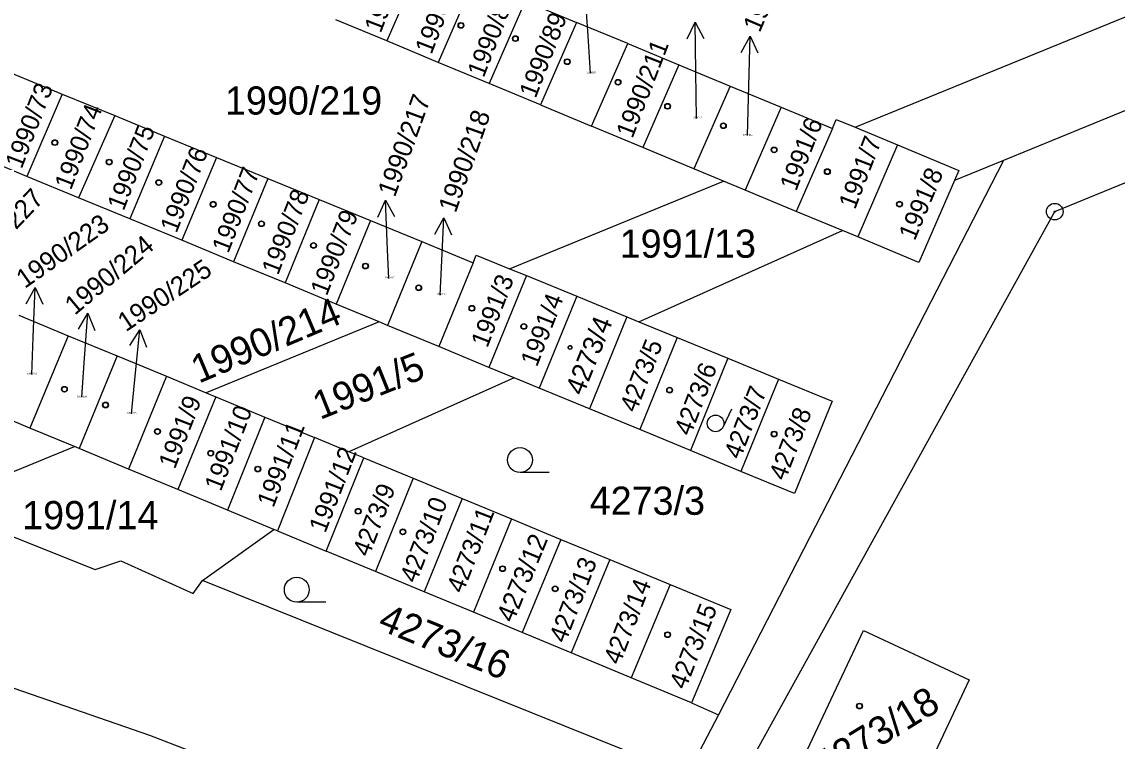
# Model space of a CAD drawing. Extents: x -593183 to -588034, y -1130415 to -1124994.
# Drawn here: x -590226 to -590160, y -1129085.7 to -1129042.4 of the extents above; entities that cross this region are included whole.
import ezdxf

# ---------------------------------------------------------------- set-up
doc = ezdxf.new("R2010")
doc.units = 0
for name, color, linetype in [('Vrstva 1', 7, 'Continuous'), ('Vrstva 16', 7, 'Continuous'), ('Vrstva 18', 7, 'Continuous'), ('Vrstva 19', 7, 'Continuous'), ('Vrstva 24', 7, 'Continuous'), ('Vrstva 25', 7, 'Continuous')]:
    doc.layers.add(name, color=color, linetype=linetype)

msp = doc.modelspace()

# ---------------------------------------------------------------- linework, layer by layer
at = {"layer": 'Vrstva 1'}
for p, q in [((-590103.23, -1129024.66), (-590166.83, -1129050.73)), ((-590201.84, -1129038.56), (-590204.01, -1129043.53)), ((-590175.77, -1129048.73), (-590150.84, -1129038.53)), ((-590198.75, -1129039.85), (-590200.91, -1129044.82)), ((-590195.66, -1129041.13), (-590197.83, -1129046.1)), ((-590195.66, -1129041.13), (-590192.57, -1129042.41)), ((-590204.01, -1129043.53), (-590207.09, -1129042.25)), ((-590192.57, -1129042.41), (-590194.75, -1129047.38)), ((-590189.48, -1129043.69), (-590192.57, -1129042.41)), ((-590200.91, -1129044.82), (-590204.01, -1129043.53)), ((-590191.66, -1129048.67), (-590189.48, -1129043.69)), ((-590189.48, -1129043.69), (-590186.4, -1129044.97)), ((-590197.83, -1129046.1), (-590200.91, -1129044.82)), ((-590186.4, -1129044.97), (-590188.58, -1129049.95)), ((-590186.4, -1129044.97), (-590183.31, -1129046.25)), ((-590226.69, -1129045.46), (-590223.59, -1129046.73)), ((-590223.59, -1129046.73), (-590225.71, -1129051.7)), ((-590223.59, -1129046.73), (-590220.42, -1129048.03)), ((-590194.75, -1129047.38), (-590197.83, -1129046.1)), ((-590183.31, -1129046.25), (-590185.49, -1129051.24)), ((-590183.31, -1129046.25), (-590180.23, -1129047.53)), ((-590194.75, -1129047.38), (-590191.66, -1129048.67)), ((-590220.42, -1129048.03), (-590222.61, -1129052.98)), ((-590220.42, -1129048.03), (-590217.41, -1129049.27)), ((-590180.23, -1129047.53), (-590181.84, -1129051.21)), ((-590180.23, -1129047.53), (-590177.14, -1129048.81)), ((-590188.58, -1129049.95), (-590191.66, -1129048.67)), ((-590177.14, -1129048.81), (-590176.91, -1129048.26)), ((-590176.91, -1129048.26), (-590175.77, -1129048.73)), ((-590217.41, -1129049.27), (-590219.5, -1129054.26)), ((-590217.41, -1129049.27), (-590214.29, -1129050.55)), ((-590177.14, -1129048.81), (-590179.32, -1129053.81)), ((-590175.77, -1129048.73), (-590173.21, -1129049.79)), ((-590185.49, -1129051.24), (-590188.58, -1129049.95)), ((-590173.21, -1129049.79), (-590175.62, -1129055.34)), ((-590173.21, -1129049.79), (-590169.52, -1129051.33)), ((-590225.71, -1129051.7), (-590228.83, -1129050.41)), ((-590214.29, -1129050.55), (-590216.38, -1129055.55)), ((-590214.29, -1129050.55), (-590211.19, -1129051.82)), ((-590183.71, -1129051.98), (-590185.49, -1129051.24)), ((-590166.83, -1129050.73), (-590184.01, -1129084.16)), ((-590181.84, -1129051.21), (-590182.41, -1129052.52)), ((-590166.83, -1129050.73), (-590169.78, -1129051.94)), ((-590169.52, -1129051.33), (-590169.78, -1129051.94)), ((-590222.61, -1129052.98), (-590225.71, -1129051.7)), ((-590211.19, -1129051.82), (-590213.26, -1129056.84)), ((-590211.19, -1129051.82), (-590208.09, -1129053.09)), ((-590196.62, -1129057.26), (-590183.71, -1129051.98)), ((-590182.41, -1129052.52), (-590183.71, -1129051.98)), ((-590169.78, -1129051.94), (-590171.93, -1129056.88)), ((-590179.32, -1129053.81), (-590182.41, -1129052.52)), ((-590219.5, -1129054.26), (-590222.61, -1129052.98)), ((-590208.09, -1129053.09), (-590210.15, -1129058.12)), ((-590208.09, -1129053.09), (-590205, -1129054.36)), ((-590176.53, -1129054.96), (-590179.32, -1129053.81)), ((-590216.38, -1129055.55), (-590219.5, -1129054.26)), ((-590205, -1129054.36), (-590207.06, -1129059.4)), ((-590205, -1129054.36), (-590201.9, -1129055.63)), ((-590188.81, -1129060.47), (-590176.53, -1129054.96)), ((-590175.62, -1129055.34), (-590176.53, -1129054.96)), ((-590213.26, -1129056.84), (-590216.38, -1129055.55)), ((-590201.9, -1129055.63), (-590203.96, -1129060.68)), ((-590201.9, -1129055.63), (-590198.81, -1129056.9)), ((-590171.93, -1129056.88), (-590175.62, -1129055.34)), ((-590198.81, -1129056.9), (-590198.62, -1129056.44)), ((-590198.62, -1129056.44), (-590196.62, -1129057.26)), ((-590210.15, -1129058.12), (-590213.26, -1129056.84)), ((-590198.81, -1129056.9), (-590200.87, -1129061.96)), ((-590196.62, -1129057.26), (-590195.59, -1129057.68)), ((-590195.59, -1129057.68), (-590197.85, -1129063.21)), ((-590195.59, -1129057.68), (-590192.56, -1129058.92)), ((-590207.06, -1129059.4), (-590210.15, -1129058.12)), ((-590192.56, -1129058.92), (-590194.82, -1129064.46)), ((-590192.56, -1129058.92), (-590189.54, -1129060.17)), ((-590204.47, -1129060.47), (-590207.06, -1129059.4)), ((-590226.2, -1129060.07), (-590223.23, -1129061.3)), ((-590204.47, -1129060.47), (-590214.91, -1129064.74)), ((-590203.96, -1129060.68), (-590204.47, -1129060.47)), ((-590189.54, -1129060.17), (-590191.79, -1129065.71)), ((-590189.54, -1129060.17), (-590188.81, -1129060.47)), ((-590188.81, -1129060.47), (-590186.5, -1129061.41)), ((-590200.87, -1129061.96), (-590203.96, -1129060.68)), ((-590223.23, -1129061.3), (-590225.54, -1129066.87)), ((-590223.23, -1129061.3), (-590220.26, -1129062.52)), ((-590186.5, -1129061.41), (-590188.76, -1129066.96)), ((-590186.5, -1129061.41), (-590183.45, -1129062.66)), ((-590220.26, -1129062.52), (-590222.57, -1129068.1)), ((-590220.26, -1129062.52), (-590217.29, -1129063.75)), ((-590197.85, -1129063.21), (-590200.87, -1129061.96)), ((-590196.33, -1129063.84), (-590197.85, -1129063.21)), ((-590183.45, -1129062.66), (-590185.71, -1129068.22)), ((-590183.45, -1129062.66), (-590180.39, -1129063.92)), ((-590217.29, -1129063.75), (-590219.59, -1129069.34)), ((-590217.29, -1129063.75), (-590214.91, -1129064.74)), ((-590196.33, -1129063.84), (-590206.3, -1129068.3)), ((-590194.82, -1129064.46), (-590196.33, -1129063.84)), ((-590191.79, -1129065.71), (-590194.82, -1129064.46)), ((-590180.39, -1129063.92), (-590182.66, -1129069.48)), ((-590180.39, -1129063.92), (-590177.16, -1129065.24)), ((-590214.33, -1129064.98), (-590216.61, -1129070.58)), ((-590214.91, -1129064.74), (-590214.33, -1129064.98)), ((-590214.33, -1129064.98), (-590211.36, -1129066.21)), ((-590225.54, -1129066.87), (-590228.53, -1129065.62)), ((-590188.76, -1129066.96), (-590191.79, -1129065.71)), ((-590177.16, -1129065.24), (-590179.42, -1129070.82)), ((-590211.36, -1129066.21), (-590213.61, -1129071.82)), ((-590211.36, -1129066.21), (-590208.37, -1129067.44)), ((-590222.85, -1129067.99), (-590225.54, -1129066.87)), ((-590185.71, -1129068.22), (-590188.76, -1129066.96)), ((-590208.37, -1129067.44), (-590210.61, -1129073.07)), ((-590206.3, -1129068.3), (-590208.37, -1129067.44)), ((-590227.87, -1129070.04), (-590222.85, -1129067.99)), ((-590222.57, -1129068.1), (-590222.85, -1129067.99)), ((-590219.59, -1129069.34), (-590222.57, -1129068.1)), ((-590205.4, -1129068.67), (-590206.3, -1129068.3)), ((-590182.66, -1129069.48), (-590185.71, -1129068.22)), ((-590207.66, -1129074.3), (-590205.4, -1129068.67)), ((-590205.4, -1129068.67), (-590202.43, -1129069.9)), ((-590216.61, -1129070.58), (-590219.59, -1129069.34)), ((-590179.42, -1129070.82), (-590182.66, -1129069.48)), ((-590202.43, -1129069.9), (-590204.7, -1129075.52)), ((-590202.43, -1129069.9), (-590199.47, -1129071.12)), ((-590232.4, -1129071.1), (-590221.59, -1129075.39)), ((-590213.61, -1129071.82), (-590216.61, -1129070.58)), ((-590199.47, -1129071.12), (-590201.76, -1129076.74)), ((-590199.47, -1129071.12), (-590196.49, -1129072.35)), ((-590210.82, -1129072.98), (-590213.61, -1129071.82)), ((-590196.49, -1129072.35), (-590198.79, -1129077.98)), ((-590196.49, -1129072.35), (-590193.52, -1129073.58)), ((-590215.13, -1129076.06), (-590210.82, -1129072.98)), ((-590210.61, -1129073.07), (-590210.82, -1129072.98)), ((-590210.61, -1129073.07), (-590207.66, -1129074.3)), ((-590193.52, -1129073.58), (-590195.86, -1129079.19)), ((-590193.52, -1129073.58), (-590190.56, -1129074.8)), ((-590204.7, -1129075.52), (-590207.66, -1129074.3)), ((-590221.59, -1129075.39), (-590220.04, -1129074.87)), ((-590220.04, -1129074.87), (-590215.69, -1129076.85)), ((-590190.56, -1129074.8), (-590192.89, -1129080.43)), ((-590190.56, -1129074.8), (-590186.92, -1129076.31)), ((-590201.76, -1129076.74), (-590204.7, -1129075.52)), ((-590215.69, -1129076.85), (-590215.13, -1129076.06)), ((-590185.92, -1129087.79), (-590215.13, -1129076.06)), ((-590186.92, -1129076.31), (-590189.27, -1129081.93)), ((-590186.92, -1129076.31), (-590183.27, -1129077.82)), ((-590198.79, -1129077.98), (-590201.76, -1129076.74)), ((-590195.86, -1129079.19), (-590198.79, -1129077.98)), ((-590183.27, -1129077.82), (-590185.65, -1129083.43)), ((-590192.89, -1129080.43), (-590195.86, -1129079.19)), ((-590189.27, -1129081.93), (-590192.89, -1129080.43)), ((-590230.53, -1129081.16), (-590218.33, -1129085.38)), ((-590185.65, -1129083.43), (-590189.27, -1129081.93)), ((-590185.65, -1129083.43), (-590184.01, -1129084.16)), ((-590184.01, -1129084.16), (-590185.92, -1129087.79)), ((-590218.33, -1129085.38), (-590199.06, -1129092.81))]:
    msp.add_line(p, q, dxfattribs=at)
for points in [[(-590183.13, -1129088.89), (-590163.74, -1129053.82), (-590155.98, -1129050.63), (-590128.02, -1129066.6)], [(-590175.27, -1129079.08), (-590168.89, -1129082.06), (-590173.6, -1129092.07), (-590179.97, -1129089.07), (-590175.27, -1129079.08)]]:
    msp.add_lwpolyline(points, dxfattribs=at)
at = {"layer": 'Vrstva 16'}
for p, q in [((-590191.73, -1129045.48), (-590191.88, -1129043.22)), ((-590185.33, -1129048.2), (-590185.37, -1129045.39)), ((-590182.27, -1129049.23), (-590182.19, -1129046.23)), ((-590203.88, -1129057.85), (-590203.96, -1129056.13)), ((-590200.79, -1129058.85), (-590200.71, -1129057.19)), ((-590225.41, -1129063.64), (-590225.33, -1129061.39)), ((-590222.41, -1129065.01), (-590222.26, -1129062.94)), ((-590219.41, -1129066.01), (-590219.2, -1129063.94))]:
    msp.add_line(p, q, dxfattribs=at)
at = {"layer": 'Vrstva 24'}
for radius in [0.5, 0.0327]:
    msp.add_circle((-590163.74, -1129053.82), radius, dxfattribs=at)
at = {"layer": 'Vrstva 25'}
for p, q in [((-590191.88, -1129043.22), (-590192.076, -1129040.226)), ((-590185.37, -1129045.39), (-590185.418, -1129042.39)), ((-590182.19, -1129046.23), (-590182.112, -1129043.231)), ((-590203.96, -1129056.13), (-590204.099, -1129053.133)), ((-590200.71, -1129057.19), (-590200.569, -1129054.193)), ((-590225.33, -1129061.39), (-590225.223, -1129058.392)), ((-590222.26, -1129062.94), (-590222.038, -1129059.948)), ((-590219.2, -1129063.94), (-590218.905, -1129060.955)), ((-590183.234, -1129065.737), (-590183.73, -1129066.8)), ((-590194.23, -1129069.55), (-590195.98, -1129069.55)), ((-590207.69, -1129077.37), (-590209.44, -1129077.37))]:
    msp.add_line(p, q, dxfattribs=at)
for points in [[(-590185.902, -1129043.398), (-590185.418, -1129042.39), (-590184.902, -1129043.382)], [(-590182.638, -1129044.218), (-590182.112, -1129043.231), (-590181.638, -1129044.244)], [(-590204.552, -1129054.155), (-590204.099, -1129053.133), (-590203.553, -1129054.109)], [(-590201.116, -1129055.169), (-590200.569, -1129054.193), (-590200.117, -1129055.216)], [(-590225.758, -1129059.373), (-590225.223, -1129058.392), (-590224.759, -1129059.409)], [(-590222.611, -1129060.909), (-590222.038, -1129059.948), (-590221.614, -1129060.982)], [(-590219.501, -1129061.901), (-590218.905, -1129060.955), (-590218.506, -1129061.999)]]:
    msp.add_lwpolyline(points, dxfattribs=at)
for centre, radius in [((-590199.54, -1129042.59), 0.175), ((-590199.54, -1129042.59), 0.15), ((-590196.26, -1129043.39), 0.175), ((-590196.26, -1129043.39), 0.15), ((-590193.13, -1129044.78), 0.175), ((-590193.13, -1129044.78), 0.15), ((-590190.07, -1129046.02), 0.175), ((-590190.07, -1129046.02), 0.15), ((-590187.08, -1129047.47), 0.175), ((-590187.08, -1129047.47), 0.15), ((-590183.72, -1129048.64), 0.175), ((-590183.72, -1129048.64), 0.15), ((-590224.03, -1129049.66), 0.175), ((-590224.03, -1129049.66), 0.15), ((-590180.66, -1129050.1), 0.175), ((-590180.66, -1129050.1), 0.15), ((-590220.75, -1129050.83), 0.175), ((-590220.75, -1129050.83), 0.15), ((-590177.45, -1129051.41), 0.175), ((-590177.45, -1129051.41), 0.15), ((-590217.76, -1129052.07), 0.175), ((-590217.76, -1129052.07), 0.15), ((-590214.48, -1129053.38), 0.175), ((-590214.48, -1129053.38), 0.15), ((-590173.1, -1129053.37), 0.175), ((-590173.1, -1129053.37), 0.15), ((-590211.57, -1129054.55), 0.175), ((-590211.57, -1129054.55), 0.15), ((-590208.43, -1129055.86), 0.175), ((-590208.43, -1129055.86), 0.15), ((-590205.3, -1129057.1), 0.175), ((-590205.3, -1129057.1), 0.15), ((-590202.09, -1129058.41), 0.175), ((-590202.09, -1129058.41), 0.15), ((-590198.88, -1129059.65), 0.175), ((-590198.88, -1129059.65), 0.15), ((-590195.75, -1129060.74), 0.175), ((-590195.75, -1129060.74), 0.15), ((-590192.96, -1129062.01), 0.122), ((-590192.96, -1129062.01), 0.105), ((-590223.45, -1129064.53), 0.175), ((-590223.45, -1129064.53), 0.15), ((-590186.96, -1129064.58), 0.175), ((-590186.96, -1129064.58), 0.15), ((-590220.97, -1129065.48), 0.175), ((-590220.97, -1129065.48), 0.15), ((-590184.185, -1129066.588), 0.503), ((-590217.84, -1129067.08), 0.175), ((-590217.84, -1129067.08), 0.15), ((-590180.66, -1129067.23), 0.175), ((-590180.66, -1129067.23), 0.15), ((-590214.63, -1129068.39), 0.175), ((-590214.63, -1129068.39), 0.15), ((-590195.98, -1129068.8), 0.75), ((-590211.79, -1129069.34), 0.175), ((-590211.79, -1129069.34), 0.15), ((-590205.74, -1129071.89), 0.175), ((-590205.74, -1129071.89), 0.15), ((-590203.04, -1129073.13), 0.175), ((-590203.04, -1129073.13), 0.15), ((-590197.03, -1129075.35), 0.175), ((-590197.03, -1129075.35), 0.15), ((-590209.44, -1129076.62), 0.75), ((-590193.86, -1129076.56), 0.175), ((-590193.86, -1129076.56), 0.15), ((-590187.08, -1129079.33), 0.175), ((-590187.08, -1129079.33), 0.15), ((-590175.51, -1129083.63), 0.175), ((-590175.51, -1129083.63), 0.15)]:
    msp.add_circle(centre, radius, dxfattribs=at)

# ---------------------------------------------------------------- texts
at = {"layer": 'Vrstva 16'}
for s, rotation, p in [('1990/213', 66.70485, (-590181.528, -1129043.073)), ('1990/217', 69.99615, (-590203.525, -1129052.995)), ('1990/218', 70.5483, (-590199.861, -1129053.948)), ('1990/227', 46.4823, (-590228.994, -1129057.718)), ('1990/223', 35.22375, (-590225.837, -1129058.488)), ('1990/224', 39.94497, (-590222.826, -1129060.104)), ('1990/225', 33.70149, (-590219.745, -1129061.094))]:
    msp.add_text(s, height=1.14, rotation=rotation, dxfattribs=at).set_placement(p)
at = {"layer": 'Vrstva 18'}
for s, p in [('1990/219', (-590213.77, -1129047.97)), ('1991/13', (-590189.97, -1129056.6)), ('4273/3', (-590191.78, -1129072.1)), ('1991/14', (-590226, -1129072.97))]:
    msp.add_text(s, height=1.7, dxfattribs=at).set_placement(p)
for s, height, rotation, p in [('1990/214', 1.7, 22.89492, (-590215.35, -1129064.2)), ('4273/5', 1.1, 68.86017, (-590188.98, -1129065.99)), ('1991/5', 1.7, 21.80952, (-590208.04, -1129066.39)), ('4273/7', 1.1, 68.86017, (-590182.7, -1129068.81)), ('1991/12', 1.1, 68.86017, (-590207.72, -1129073.25)), ('4273/11', 1.1, 68.86017, (-590199.42, -1129076.89)), ('4273/14', 1.1, 68.86017, (-590189.96, -1129081.2)), ('4273/16', 1.7, 337.75101, (-590204.63, -1129078.97))]:
    msp.add_text(s, height=height, rotation=rotation, dxfattribs=at).set_placement(p)
at = {"layer": 'Vrstva 19'}
for s, height, rotation, p in [('1990/86', 1.1, 68.86017, (-590204.38, -1129043.1)), ('1990/87', 1.1, 68.86017, (-590201.32, -1129044.39)), ('1990/88', 1.1, 68.86017, (-590198.17, -1129045.79)), ('1990/89', 1.1, 68.86017, (-590195.04, -1129047.04)), ('1990/211', 1.1, 68.86017, (-590189.2, -1129049.45)), ('1990/73', 1.1, 68.86017, (-590226.03, -1129051.29)), ('1990/74', 1.1, 68.86017, (-590223.06, -1129052.57)), ('1990/75', 1.1, 68.86017, (-590219.88, -1129053.82)), ('1991/6', 1.1, 68.86017, (-590179.33, -1129052.63)), ('1991/7', 1.1, 68.86017, (-590175.78, -1129053.74)), ('1990/76', 1.1, 68.86017, (-590216.69, -1129055.16)), ('1990/77', 1.1, 68.86017, (-590213.57, -1129056.38)), ('1991/8', 1.1, 67.1355, (-590172.18, -1129055.62)), ('1990/78', 1.1, 68.86017, (-590210.57, -1129057.7)), ('1990/79', 1.1, 68.86017, (-590207.63, -1129058.95)), ('1991/3', 1.1, 68.86017, (-590197.95, -1129062.08)), ('1991/4', 1.1, 68.86017, (-590194.96, -1129063.23)), ('4273/4', 1.19, 68.20659, (-590192.18, -1129064.97)), ('4273/6', 1.1, 68.86017, (-590185.7, -1129067.4)), ('1991/9', 1.1, 68.86017, (-590216.79, -1129069.39)), ('1991/10', 1.1, 68.86017, (-590214.02, -1129070.74)), ('4273/8', 1.1, 68.86017, (-590179.99, -1129070.1)), ('1991/11', 1.1, 68.86017, (-590210.85, -1129071.72)), ('4273/9', 1.1, 68.86017, (-590205.09, -1129074.69)), ('4273/10', 1.1, 68.86017, (-590202.24, -1129076.27)), ('4273/12', 1.14, 67.47381, (-590196.386, -1129078.656)), ('4273/13', 1.1, 68.86017, (-590193.24, -1129079.89)), ('4273/15', 1.1, 68.86017, (-590185.99, -1129082.69)), ('4273/18', 1.7, 31.37301, (-590177.556, -1129088.101))]:
    msp.add_text(s, height=height, rotation=rotation, dxfattribs=at).set_placement(p)
for s, p in [('1990/107', (-590191.98, -1129045.48)), ('1990/212', (-590185.588, -1129048.2)), ('1990/213', (-590182.529, -1129049.23)), ('1990/217', (-590204.133, -1129057.85)), ('1990/218', (-590201.046, -1129058.85)), ('1990/223', (-590225.691, -1129063.64)), ('1990/224', (-590222.686, -1129065.01)), ('1990/225', (-590219.689, -1129066.01))]:
    msp.add_text(s, height=0.1, dxfattribs=at).set_placement(p)

doc.saveas('drawing.dxf')
